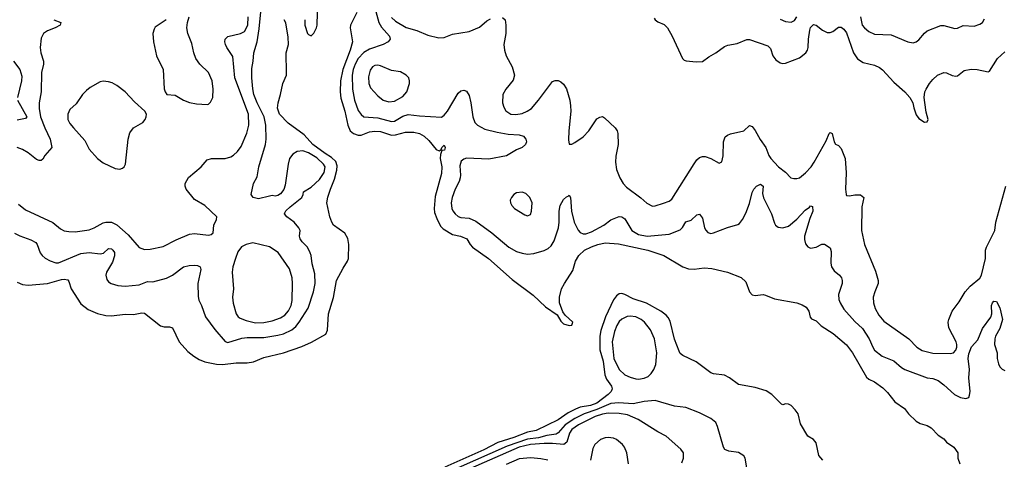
# Model space of a CAD drawing. Header units: inches. Extents: x 884549 to 1028252, y 526810 to 653624.
# Tile 905 of 1056: x 991969 to 999066, y 613063 to 616230. Entities that reach past the tile are written whole.
import ezdxf

# ---------------------------------------------------------------- set-up
doc = ezdxf.new("R2010")
doc.units = ezdxf.units.IN
doc.header["$MEASUREMENT"] = 0
doc.layers.add('A9691', color=7, linetype='Continuous')

msp = doc.modelspace()

# ---------------------------------------------------------------- linework, layer by layer
at = {"layer": 'A9691', "color": 5}
for points, elevation in [([(991931, 614691), (991970, 614671.5), (992050, 614644), (992084.8, 614624.8), (992096.1, 614610), (992118, 614550), (992130.2, 614530.2), (992152.4, 614512.4), (992190, 614492.6), (992230, 614477.2), (992250, 614478.4), (992410, 614546.1), (992470, 614553.7), (992550, 614542), (992572.3, 614547.7), (992610, 614580.6), (992630, 614580.1), (992641.8, 614570), (992651.5, 614551.5), (992651.9, 614528.1), (992637.5, 614482.5), (992595.3, 614410), (992590.4, 614390), (992597.1, 614357.1), (992610, 614340.7), (992628.8, 614328.8), (992675.8, 614315.8), (992730, 614309), (992830, 614320.2), (992890, 614344.7), (992930, 614341.5), (993027.3, 614367.3), (993070, 614390.2), (993150, 614450.2), (993190, 614458.6), (993230, 614462), (993250, 614458.9), (993270.4, 614450), (993274.6, 614430), (993253.8, 614330), (993255.2, 614235.2), (993260.9, 614210), (993280.3, 614170), (993309.4, 614089.4), (993376.9, 613996.9), (993450, 613912.2), (993470, 613904), (993570, 613935), (993610, 613939.8), (993730, 613939.6), (993830, 613955.9), (993870, 613967), (993930, 613996), (993959.5, 614020.5), (993983.8, 614050), (994049, 614151), (994087.5, 614270), (994099.8, 614330), (994097.7, 614397.7), (994078.3, 614470), (994071.1, 614530), (994063, 614550), (994044, 614590), (994004.2, 614630), (993990.7, 614650), (993987.1, 614670), (993990.8, 614710), (993980.4, 614730), (993947.2, 614770), (993894.5, 614810), (993878.9, 614830), (993881, 614839), (993887.3, 614852.7), (993918, 614882), (994002.6, 614950), (994012.1, 614970), (994014.7, 614990), (994070, 615023.5), (994130, 615079), (994162.9, 615130), (994170.3, 615170), (994159.9, 615190), (994110, 615233.4), (994050, 615271.4), (994010, 615284.1), (993970, 615279.2), (993938.7, 615261.3), (993915, 615230), (993904.4, 615190), (993882.7, 615037.3), (993873.2, 615006.8), (993850, 614976), (993830, 614964), (993810, 614959), (993790, 614962.7), (993770, 614959.5), (993690, 614938.9), (993653.2, 614950), (993638, 614970), (993655.6, 615050), (993681.8, 615098.2), (993693.7, 615170), (993740.5, 615330), (993745.5, 615370), (993743.9, 615470), (993730.4, 615530), (993679.9, 615630), (993658.1, 615690), (993649.4, 615730.6), (993642.1, 615810), (993642.3, 615877.7), (993652.9, 615930), (993658, 615990), (993681.3, 616070), (993696.4, 616163.6), (993709.5, 616310)], 2160), ([(994024.7, 616230), (994024.7, 616190), (994044.7, 616130), (994050, 616122), (994070, 616114), (994090, 616132), (994109.1, 616170.9), (994113.2, 616190), (994119.3, 616370)], 2140), ([(994522.4, 616342.4), (994557.6, 616210), (994577.1, 616177.1), (994634.9, 616110), (994640.3, 616090), (994624.9, 616070), (994589.6, 616050.5), (994490, 616018.5), (994450, 615992.9), (994410.1, 615950), (994386.2, 615910), (994372.6, 615870), (994366.7, 615830), (994368.3, 615730), (994382.3, 615650), (994410, 615575.6), (994430, 615546.5), (994450.7, 615530.7), (994550, 615523.1), (994650, 615495.5), (994670, 615498.7), (994730, 615533.8), (994770, 615547.9), (994850, 615536.9), (995010, 615528.4), (995030, 615542), (995053.8, 615570), (995130, 615701.6), (995150, 615718), (995170, 615722), (995190, 615716), (995210, 615682.8), (995222, 615630), (995235.5, 615530), (995250.2, 615490.2), (995268.8, 615468.8), (995321.7, 615441.7), (995410, 615418.4), (995490, 615406), (995570, 615401.1), (995600.7, 615390), (995617.3, 615370), (995619.9, 615359.9), (995622, 615350), (995615.5, 615330), (995590.7, 615310), (995550, 615292.2), (995479.3, 615250), (995350, 615224.6), (995190, 615231.6), (995170, 615225.4), (995150.4, 615210), (995142.7, 615177.3), (995147.7, 615110), (995144.7, 615090), (995136, 615064), (995107.6, 615010), (995085.8, 614950), (995078.6, 614910), (995084.2, 614870), (995091.8, 614851.8), (995107.8, 614830), (995130, 614811.5), (995150, 614803.8), (995210, 614799.3), (995258, 614778), (995373.5, 614693.5), (995494.9, 614590), (995550, 614558.9), (995590, 614547.1), (995630, 614541), (995675, 614545), (995750, 614566.2), (995779.2, 614580.8), (995800.4, 614599.6), (995822.3, 614637.7), (995852.3, 614730), (995857.7, 614770), (995857.6, 614850), (995865.6, 614890), (995890, 614933.4), (995910, 614954), (995922.5, 614957.5), (995930, 614966), (995939.1, 614950), (995945.5, 614850), (995965.6, 614770), (995994.1, 614714.1), (996010, 614697.6), (996030, 614687.3), (996050, 614687.8), (996090, 614702.1), (996178.7, 614750), (996230, 614788.5), (996291.2, 614811.2), (996310, 614810.2), (996330, 614794.6), (996381.6, 614710), (996430, 614682.1), (996490.9, 614669.1), (996650, 614684.7), (996730, 614716.3), (996747.1, 614732.9), (996770, 614772.6), (996810, 614786.5), (996850, 614823.8), (996870, 614827.7), (996890, 614798.8), (996905.5, 614730), (996914.2, 614714.2), (996930, 614697.6), (996950, 614690.4), (996970, 614694.9), (997070, 614732.2), (997146.3, 614753.7), (997157.7, 614762.3), (997179.6, 614790), (997202.9, 614837.1), (997230, 614906), (997250, 614986), (997261.6, 615010), (997280.9, 615030), (997310, 615043.7), (997328.2, 615030), (997322.5, 614977.5), (997330, 614947.3), (997388, 614830), (997410, 614763), (997418, 614750), (997435.9, 614735.9), (997470, 614729.2), (997510, 614742.7), (997570, 614791.8), (997630, 614858.5), (997661.6, 614878.4), (997670, 614888.4), (997683.5, 614883.5), (997685.6, 614850), (997663.5, 614796.5), (997626.8, 614670), (997626, 614646), (997634.4, 614614.4), (997650, 614593.1), (997670, 614584.7), (997709.1, 614590.9), (997750, 614612.4), (997770, 614612.4), (997810, 614586.8), (997818.9, 614558.9), (997815.4, 614475.4), (997821.1, 614450), (997840.9, 614420.9), (997878.4, 614390), (997892.2, 614370), (997898.7, 614350), (997898, 614330), (997871, 614250), (997873.9, 614213.9), (997882.3, 614190), (997910, 614145.3), (997990, 614054.9), (998044.1, 614004.1), (998091.2, 613930), (998117.8, 613870), (998131.7, 613850), (998186, 613806), (998270, 613771.1), (998324.8, 613724.8), (998350, 613710.8), (998510, 613649.5), (998550, 613644.3), (998590, 613629.2), (998630, 613600.2), (998707.5, 613530), (998750, 613507.6), (998790, 613500.9), (998810, 613508.9), (998816.5, 613523.5), (998819.1, 613550), (998809.9, 613649.9), (998816.4, 613710), (998804.8, 613790), (998810, 613821.6), (998830, 613873.8), (998876.4, 613923.6), (998910, 614006), (998970, 614087.3), (998976.4, 614110), (998974, 614170), (998981.3, 614190), (998990, 614203), (999010, 614198.8), (999034.1, 614154.1), (999052.8, 614070), (999034.9, 614005.1), (999003.8, 613950), (998997.7, 613930), (998994.7, 613890), (999014.5, 613830), (999015.6, 613790), (999024.2, 613750), (999032.9, 613730), (999050, 613711.7), (999070, 613702.7)], 2160), ([(991961.5, 614901.5), (992010, 614860.2), (992208.4, 614768.4), (992263.1, 614723.1), (992290, 614709.1), (992323, 614703), (992370, 614701.8), (992470, 614715.4), (992506, 614730), (992570, 614766.7), (992590, 614772.2), (992630, 614772.2), (992670, 614751.7), (992750, 614679.7), (992830, 614587.4), (992870, 614573.8), (992910, 614576.2), (993003.9, 614596), (993096.6, 614643.4), (993194.3, 614685.7), (993230, 614688.9), (993330, 614677.6), (993350, 614681.6), (993364.8, 614695.2), (993369.7, 614750), (993387.6, 614790), (993389.4, 614810), (993304.5, 614890), (993230, 614935.4), (993168.5, 615010), (993162, 615030), (993162.4, 615050), (993186.5, 615093.5), (993277, 615170), (993320.7, 615219.3), (993351.1, 615228.9), (993450, 615230.2), (993490, 615241.5), (993510, 615253.1), (993539.3, 615280.7), (993564.5, 615315.5), (993606.6, 615413.4), (993620.2, 615470), (993619.1, 615550), (993519.6, 615810), (993505.5, 615965.5), (993462.8, 616030), (993451.9, 616050), (993447.5, 616070), (993450.9, 616090), (993470.6, 616109.4), (993562, 616130), (993590, 616144.1), (993613.7, 616190), (993617.1, 616250)], 2180), ([(993024, 616230), (992945.2, 616174.8), (992937.5, 616162.5), (992929.1, 616130), (992933.4, 616070), (992956.5, 615970), (993003.2, 615870), (993011.8, 615731.8), (993018.4, 615710), (993030.4, 615690.4), (993090, 615686), (993148.9, 615648.9), (993194.4, 615634.4), (993244.6, 615624.6), (993320.4, 615619.6), (993330, 615621.7), (993345.2, 615634.8), (993360.7, 615670), (993365, 615730), (993356.1, 615790), (993330.2, 615850.2), (993268.3, 615910), (993239.9, 615950), (993223.9, 615990), (993210, 616058), (993180.9, 616130), (993174, 616170), (993178.2, 616210), (993189.8, 616250.2)], 2220), ([(994398.5, 616281.5), (994352.6, 616190), (994351.6, 616170), (994367.6, 616070), (994351.3, 616011.3), (994297.4, 615870), (994280.8, 615790), (994279.9, 615710), (994284.4, 615664.4), (994313.3, 615570), (994334.2, 615470), (994351.3, 615430), (994375.3, 615410), (994410, 615397.2), (994430, 615398.8), (994490, 615421.2), (994530, 615427.9), (994570, 615423.8), (994650, 615398.9), (994679.2, 615400.8), (994750, 615420.2), (994810, 615419.5), (994850.8, 615410), (994884.9, 615390), (994918.5, 615358.5), (994970, 615295.5), (994994, 615286), (995006.3, 615293.7), (995013.2, 615310), (995030, 615326.8), (995037, 615310), (995030.3, 615290), (995013, 615287), (995001.8, 615258.2), (995001.2, 615230), (995010.9, 615170), (995010, 615122), (994965.1, 614954.9), (994956.6, 614870), (994959.9, 614839.9), (994976.8, 614796.8), (995002.9, 614742.9), (995021.9, 614721.9), (995090, 614682), (995146, 614670), (995193.4, 614650), (995216.3, 614610), (995233.4, 614590), (995348.7, 614510), (995518, 614358), (995670, 614244.6), (995760.4, 614160.4), (995842.9, 614102.9), (995870, 614058.8), (995890, 614039.1), (995930, 614026.4), (995950, 614028.2), (995955.1, 614050), (995901.4, 614101.4), (995884.9, 614124.9), (995861.3, 614190), (995859.6, 614230), (995875.6, 614290), (995895.8, 614330), (995956.1, 614423.9), (995976.4, 614490), (995999.1, 614530), (996040.5, 614570), (996090, 614594), (996136, 614610), (996190, 614621.2), (996286.1, 614613.9), (996496.3, 614570), (996613.4, 614530), (996750, 614450.2), (996790, 614434), (996830, 614432.3), (996901.8, 614441.8), (996958, 614438), (997071.6, 614411.6), (997170, 614373), (997202.4, 614342.4), (997228.8, 614270), (997250, 614247.4), (997270, 614242.3), (997328.9, 614248.9), (997345.5, 614245.5), (997410, 614218), (997570, 614190.3), (997610, 614175.2), (997638.3, 614158.3), (997658.5, 614130), (997667.2, 614087.2), (997675.8, 614075.8), (997710, 614059.3), (997745.3, 614025.3), (997833.4, 613970), (997930, 613888), (997971.5, 613830), (998073.3, 613653.3), (998090, 613640.3), (998130, 613621.6), (998190, 613578), (998224.4, 613544.4), (998277, 613477), (998347.7, 613427.7), (998376, 613390), (998430, 613338), (998459.8, 613319.8), (998510, 613306.8), (998538.8, 613290), (998590, 613237.3), (998630, 613210.7), (998650, 613186.8), (998702, 613150), (998731.3, 613110), (998731.3, 613070), (998744.7, 613030)], 2140), ([(994650, 616245.2), (994678.2, 616218.2), (994753.8, 616173.8), (994831, 616151), (994910, 616119.3), (994990, 616100.2), (995030, 616101.7), (995090, 616125.3), (995210, 616145.7), (995282.9, 616177.1), (995337.4, 616222.6), (995363.2, 616236.8)], 2180), ([(995450, 616246.4), (995467.7, 616227.7), (995474.4, 616190), (995472.2, 616130), (995459.7, 616050), (995463.2, 616010), (995476.9, 615970), (995518.5, 615890), (995535.6, 615830), (995526.5, 615793.5), (995472.7, 615730), (995452.2, 615690), (995448.7, 615630), (995458.6, 615598.6), (995473.9, 615573.9), (995510, 615550.3), (995546, 615546), (995590, 615553.7), (995628, 615570), (995657.6, 615590), (995710, 615649.1), (995810, 615784.9), (995830, 615792.2), (995850, 615792.2), (995870, 615783.1), (995890, 615764.9), (995910.9, 615730.9), (995934.2, 615650), (995940.2, 615610), (995942.4, 615570), (995926.3, 615430), (995924.4, 615364.4), (995930, 615332), (995950, 615334), (995970, 615344.4), (996030, 615384.9), (996072.8, 615430), (996130, 615516), (996150, 615528.7), (996170, 615532.4), (996183.4, 615523.4), (996260.9, 615450), (996274.7, 615430), (996281.3, 615410), (996283.9, 615330), (996267.1, 615247.1), (996264.4, 615204.4), (996270.4, 615150), (996294.9, 615090), (996319.3, 615050), (996343.7, 615023.7), (996446.8, 614946.8), (996490, 614907), (996530, 614887), (996550, 614888.5), (996610, 614907.4), (996650, 614923.1), (996670, 614936.5), (996830, 615192.4), (996850, 615219.5), (996870, 615237), (996890, 615245.3), (996910, 615244.9), (996950.4, 615230.4), (997010, 615196), (997030, 615204.7), (997040.7, 615250), (997042, 615350), (997055.3, 615384.7), (997070, 615398.7), (997092.8, 615407.2), (997190, 615428.8), (997230, 615468.4), (997250, 615459.6), (997270, 615432), (997306.6, 615366.6), (997347.3, 615310), (997370, 615250.5), (997383.6, 615230), (997438.9, 615170), (997490, 615130.3), (997528.7, 615090), (997550, 615084.7), (997570, 615084.9), (997590, 615091.5), (997632.8, 615127.2), (997673.5, 615170), (997697, 615203), (997783, 615357), (997804.7, 615410), (997810, 615417.1), (997826, 615410), (997839.3, 615350), (997850, 615334), (997870, 615324), (997890, 615302.8), (997920.3, 615230), (997926.5, 615126.5), (997920.7, 615010), (997925.3, 614970), (997930, 614963.8), (997950, 614962), (997990, 614969), (998030, 614967.2), (998053.1, 614950), (998039.1, 614880.9), (998036.5, 614710), (998059.6, 614610), (998138.6, 614418.6), (998158.2, 614350), (998157.2, 614330), (998132.1, 614270), (998121.2, 614230), (998123.2, 614190), (998135.9, 614150), (998161.8, 614101.8), (998198.7, 614058.7), (998379.1, 613930), (998434.9, 613870), (998473.4, 613846.6), (998550, 613826.7), (998675.8, 613824.2), (998701.2, 613830), (998716.3, 613850), (998723, 613870), (998723.5, 613890), (998718.3, 613910), (998667, 614010), (998661.8, 614050), (998665.8, 614070), (998689.9, 614130.1), (998741.7, 614198.3), (998784.7, 614270), (998819.7, 614310), (998890, 614367.9), (998902, 614390), (998929.7, 614510), (998931.8, 614570), (998936.8, 614590), (998997.1, 614710), (999004.6, 614770), (999078.5, 615030)], 2180), ([(996541.6, 616241.6), (996550, 616228.9), (996570, 616215.2), (996614.6, 616194.6), (996639, 616170), (996673.1, 616110), (996746.8, 615950), (996759.2, 615939.1), (996772.8, 615932.8), (996845.8, 615925.8), (996890, 615929.2), (996937.4, 615962.6), (996987.3, 615990), (997050, 616035.8), (997074.6, 616045.5), (997141.5, 616058.5), (997210, 616086), (997230, 616086), (997362, 616042), (997382, 616022), (997398.4, 615970), (997419.9, 615939.9), (997450, 615918), (997470, 615913.4), (997490, 615917.1), (997590, 615955.3), (997634.7, 615990), (997647.1, 616010), (997651.5, 616028.5), (997654.3, 616090), (997664.7, 616155.3), (997670, 616173.4), (997690, 616195.8), (997710, 616190.3), (997755.4, 616155.4), (997790, 616138), (997810, 616136.5), (997830, 616145.7), (997870, 616175.3), (997890, 616174.9), (997910, 616162.6), (997930, 616135.8), (997980.1, 615990), (998007.7, 615947.7), (998050, 615920.8), (998130, 615903.1), (998166.1, 615886.1), (998189.3, 615869.3), (998270, 615779.5), (998348.2, 615710), (998385.5, 615670), (998407.7, 615630), (998413.7, 615593.7), (998430, 615544.7), (998450, 615518), (998490, 615492), (998510, 615494), (998518, 615510), (998503.7, 615563.7), (998492.9, 615632.9), (998489.6, 615670), (998494.3, 615710), (998502, 615730), (998528.2, 615770), (998550, 615798.4), (998584.5, 615830), (998630, 615848.7), (998650, 615847), (998690, 615826.7), (998716.6, 615823.4), (998730, 615826), (998777.4, 615862.6), (998826.8, 615873.2), (998870.2, 615870.2), (998950, 615854.8), (998960.4, 615859.6), (999017.4, 615950), (999070, 615997.4)], 2220), ([(997450, 616232.8), (997490, 616218), (997530, 616211.8), (997555.2, 616224.8), (997570.3, 616249.7)], 2240), ([(998028.8, 616250), (998042.5, 616190), (998058, 616170), (998090, 616145.8), (998130, 616126), (998250, 616120.2), (998370, 616071.5), (998410, 616063.1), (998430, 616070.3), (998450, 616085.7), (998490, 616132.2), (998510, 616148.5), (998610, 616188.4), (998630, 616187.4), (998710, 616165.3), (998730, 616168.9), (998770, 616188.7), (998850, 616183.1), (998890, 616197.6), (998910, 616210.4), (998924.7, 616235.3)], 2240), ([(992214.8, 616230), (992266.8, 616210), (992260.7, 616190), (992224.9, 616170), (992170.9, 616149.1), (992141.3, 616130), (992123, 616097), (992116.5, 616030), (992121.7, 615990), (992142, 615930), (992141.3, 615910), (992126.5, 615850), (992124.8, 615710), (992108.7, 615630), (992109.5, 615590), (992118.8, 615530), (992150, 615450.9), (992190.1, 615370), (992201.5, 615310), (992150, 615251.3), (992135.4, 615224.6), (992124, 615216), (992110, 615214.2), (992090, 615223.2), (992030, 615271.4), (991990, 615294.8), (991950, 615309)], 2180), ([(991950, 614338.2), (991990, 614321.8), (992030, 614318.3), (992170, 614329.5), (992270, 614358.3), (992290, 614360.7), (992315.8, 614355.8), (992324.4, 614344.4), (992339.2, 614290), (992410, 614182), (992461.8, 614141.9), (992530, 614113.4), (992590, 614098.6), (992630, 614095.8), (992730, 614107.8), (992790, 614106.7), (992850, 614117.3), (992870, 614116), (992985.1, 614025.1), (993010, 614017.1), (993050, 614018), (993070, 614010.7), (993117.6, 613910), (993180.2, 613840.2), (993225.3, 613805.3), (993262, 613782), (993304.7, 613764.7), (993387.7, 613747.7), (993430, 613745.7), (993530, 613758.5), (993610, 613758.5), (993654.7, 613765.3), (993730, 613795.2), (993870, 613830.2), (994003.5, 613876.5), (994072.6, 613907.4), (994176.6, 613963.4), (994187.6, 613992.4), (994195.2, 614110), (994231.4, 614228.6), (994252.8, 614350), (994299.9, 614440.1), (994331.9, 614490), (994338.8, 614510), (994342.5, 614610), (994333.6, 614653.6), (994312.4, 614692.4), (994232.3, 614750), (994219.5, 614770), (994205.6, 614810), (994183.6, 614910), (994190, 614950.8), (994209, 615010), (994239.2, 615080.7), (994254.9, 615145.1), (994256.8, 615176.8), (994248.3, 615208.3), (994217.7, 615237.7), (994170, 615265), (994082.5, 615330), (994019.7, 615399.7), (993904.6, 615484.6), (993841.3, 615550), (993828.4, 615591.6), (993831.8, 615630), (993850, 615691.3), (993865.3, 615770), (993891.6, 615830), (993893, 615847), (993889.1, 615990), (993906, 616050), (993904.4, 616104.4), (993886.5, 616206.5), (993875.1, 616230)], 2140), ([(991925.4, 615930), (991970.6, 615870.6), (991983.9, 615823.9), (991982.9, 615790), (991953.5, 615670)], 2160), ([(991954.6, 615650), (992020.3, 615530), (992010, 615518.7), (991950, 615506.6)], 2160), ([(997757.5, 613057.5), (997729.4, 613090), (997710, 613182), (997690, 613205.2), (997649.6, 613229.6), (997598, 613318), (997579.6, 613390), (997559.4, 613419.4), (997530, 613449.3), (997510, 613459.3), (997490, 613461.2), (997470, 613455.3), (997460.2, 613460.2), (997390, 613529.2), (997350, 613556), (997270, 613579.3), (997150, 613602), (997085.2, 613650), (997050, 613669.4), (996970, 613679.3), (996950, 613686.6), (996844.8, 613764.8), (996749, 613810), (996730, 613825.2), (996722.3, 613842.3), (996689.2, 613929.3), (996656.7, 614056.8), (996644, 614084), (996630, 614101), (996589.4, 614129.4), (996486.7, 614186.7), (996390, 614219), (996330, 614250.5), (996310, 614256.5), (996290, 614254.7), (996270, 614241), (996250, 614211.6), (996190.8, 614090), (996158.3, 613990), (996150.5, 613950), (996150.1, 613850.1), (996173.9, 613770), (996188, 613670), (996199.3, 613639.3), (996233.8, 613590), (996239.7, 613570), (996232.2, 613550), (996211, 613530), (996130, 613468.2), (996083.2, 613450), (996010, 613437.5), (995976.1, 613423.9), (995923.4, 613396.6), (995850, 613347.8), (995692.4, 613270), (995630, 613257.1), (995530, 613219.8), (995415.9, 613184.1), (995315.1, 613130), (995033.4, 613006.6)], 2140), ([(997212.1, 612987.9), (997198.7, 613070), (997188.4, 613088.4), (997150, 613112.8), (997081.1, 613121.1), (997053, 613133), (997041.6, 613150), (997000.1, 613299.9), (996987.5, 613327.5), (996950, 613355.8), (996870, 613396.3), (996770, 613435.6), (996690, 613444.7), (996550, 613485.7), (996470, 613478.7), (996390, 613461.5), (996288.8, 613468.8), (996230, 613464), (996130, 613422), (996038.3, 613390), (995970, 613355.8), (995901.3, 613310), (995850, 613252.8), (995835.8, 613244.2), (995770, 613234.9), (995710, 613216.1), (995630, 613208.2), (995482.6, 613157.4), (995130, 613001.6)], 2160), ([(996741.9, 613038.1), (996754.2, 613070), (996752.8, 613110), (996735.7, 613135.7), (996628.3, 613230), (996570, 613260.3), (996427, 613350), (996350, 613382.1), (996290, 613392.7), (996210, 613394), (996170, 613388.8), (996116.8, 613370), (995998, 613310), (995950, 613277.2), (995932.5, 613250), (995913.6, 613186.4), (995891.6, 613170), (995810, 613177.6), (995750, 613177.5), (995650, 613168.9), (995570, 613150.5), (995179.9, 612980.1)], 2180), ([(996358.3, 613030), (996346.3, 613110), (996329.8, 613150), (996313.5, 613170), (996270, 613204.5), (996250, 613213.7), (996210, 613219.6), (996190, 613217.3), (996155.7, 613204.3), (996114.3, 613170), (996100.7, 613139.3), (996083.8, 613056.2)], 2220), ([(995776.3, 613056.3), (995726.1, 613066.1), (995652.5, 613072.5), (995570, 613065.3), (995475.5, 613024.5)], 2220)]:
    msp.add_lwpolyline(points, dxfattribs=dict(at, elevation=elevation))
for points, elevation in [([(994550, 615902), (994530, 615899.8), (994512.7, 615890), (994494.3, 615865.7), (994482.3, 615817.7), (994486, 615770), (994498.7, 615738.7), (994550, 615680.3), (994590, 615650.3), (994630, 615637.3), (994670, 615641.8), (994730, 615676.5), (994760.4, 615710), (994778.9, 615770), (994779.7, 615790), (994773.6, 615810), (994754.5, 615830), (994713.4, 615853.4), (994650, 615863.9), (994570, 615898)], 2180), ([(992570, 615786.6), (992550, 615782.6), (992478.1, 615741.9), (992450, 615719.8), (992422, 615690), (992377.2, 615622.8), (992330, 615584), (992315.5, 615550), (992317.1, 615510), (992330, 615482.7), (992356.2, 615450), (992439, 615359), (992470, 615297.4), (992529.4, 615230), (992570, 615199.5), (992658.2, 615158.2), (992690, 615154), (992710, 615159.2), (992723.5, 615170), (992732.7, 615190), (992751.4, 615368.6), (992764.2, 615415.8), (992790, 615450.3), (992857, 615490), (992874, 615510), (992882, 615530), (992882.7, 615550), (992871.4, 615571.4), (992797.2, 615637.2), (992730, 615709.6), (992670, 615755.8), (992635.2, 615775.2), (992610, 615783)], 2220), ([(995590, 614987), (995550, 614982), (995530, 614969.3), (995513.4, 614950), (995504.4, 614930), (995506.4, 614910), (995517.1, 614890), (995536.3, 614870), (995610, 614823), (995630, 614817.3), (995650, 614826), (995658, 614850), (995662.7, 614910), (995645.2, 614950), (995616.6, 614976.6)], 2180), ([(993650, 614621.4), (993600.7, 614610), (993567.7, 614592.3), (993542.5, 614557.5), (993523.6, 614510), (993506.7, 614450), (993501.5, 614410), (993509.2, 614290), (993504.3, 614230), (993507.2, 614187.2), (993530, 614110.4), (993544.9, 614090), (993559.4, 614079.4), (993602, 614062), (993670, 614045.3), (993730, 614048.8), (993790, 614061), (993850, 614081.9), (993879.3, 614100.7), (993907.8, 614132.2), (993925.7, 614170), (993932.2, 614207.8), (993935.7, 614330), (993932.7, 614370), (993913.8, 614433.8), (993832.8, 614552.8), (993770, 614592.8)], 2180), ([(996370, 614094.5), (996348.2, 614091.8), (996310, 614072.9), (996290, 614054.5), (996272.7, 614027.3), (996256.7, 613983.3), (996240.3, 613910), (996251.2, 613790), (996289.7, 613709.7), (996330, 613672.2), (996370, 613654.2), (996410, 613643), (996430, 613641), (996470, 613646.7), (996500, 613660), (996520.4, 613679.6), (996540.5, 613710), (996554, 613746), (996562.4, 613830), (996544.9, 613930), (996515.8, 613995.8), (996471.7, 614050), (996450, 614069.8), (996409.2, 614090)], 2160)]:
    msp.add_lwpolyline(points, close=True, dxfattribs=dict(at, elevation=elevation))

doc.saveas('drawing.dxf')
